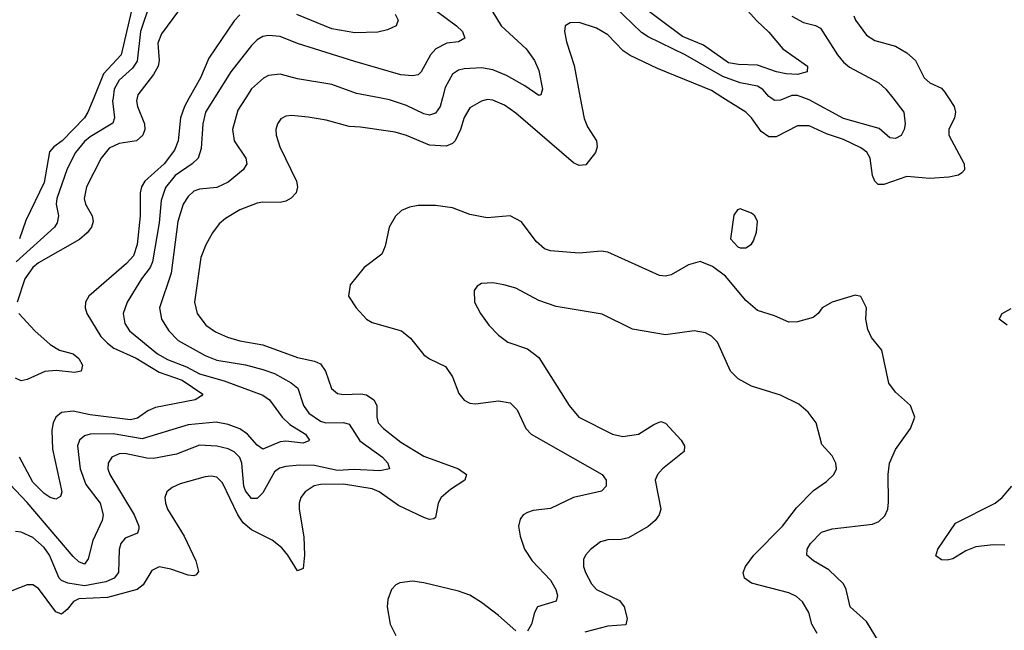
# Model space of a CAD drawing. Header units: inches. Extents: x 1308407 to 1441228, y 959628 to 1036311.
# Tile 550 of 656: x 1405724 to 1409149, y 988148 to 990272. Entities that reach past the tile are written whole.
import ezdxf

# ---------------------------------------------------------------- set-up
doc = ezdxf.new("R2010")
doc.units = ezdxf.units.IN
doc.header["$MEASUREMENT"] = 0
doc.layers.add('B4908', color=7, linetype='Continuous')
doc.layers.add('B4909', color=7, linetype='Continuous')

msp = doc.modelspace()

# ---------------------------------------------------------------- linework, layer by layer
at = {"layer": 'B4908', "color": 5}
for points, elevation in [([(1407674.1, 990000), (1407687.8, 989927.8), (1407698.7, 989898.7), (1407730.1, 989850), (1407733.2, 989830), (1407726.4, 989810), (1407693.1, 989766.9), (1407670, 989764.4), (1407650, 989773.5), (1407450, 989946.5), (1407410, 989973.9), (1407370, 989991.6), (1407350, 989993.8), (1407330, 989988.8), (1407290, 989965.3), (1407270, 989931.5), (1407257.5, 989890), (1407239, 989850), (1407230, 989840.7), (1407208.1, 989831.9), (1407150, 989835.6), (1407070, 989869.3), (1407030, 989880.5), (1406910, 989898.4), (1406870, 989900.2), (1406790, 989922.3), (1406727.1, 989932.9), (1406670, 989938.5), (1406650, 989935.8), (1406633, 989927), (1406620.8, 989910), (1406614.7, 989890), (1406615.9, 989870), (1406629.3, 989830), (1406687.2, 989710), (1406691, 989690), (1406686, 989670), (1406668.8, 989651.2), (1406650, 989640.7), (1406630, 989635.4), (1406570, 989637.2), (1406550, 989633.6), (1406490.3, 989610), (1406440, 989580), (1406418.3, 989561.7), (1406394.5, 989530), (1406371.6, 989488.4), (1406354.9, 989445.1), (1406332.1, 989290), (1406342, 989250), (1406372, 989210), (1406405.8, 989185.8), (1406447.3, 989167.3), (1406490, 989155.2), (1406570, 989141.4), (1406690, 989096.9), (1406750, 989083.8), (1406770, 989075.1), (1406788.4, 989050), (1406809.1, 988989.1), (1406830, 988971.9), (1406850, 988968.3), (1406911, 988971), (1406930, 988967.2), (1406956.6, 988950), (1406967, 988930), (1406966.1, 988890), (1406970.8, 988870), (1406989.4, 988850), (1407050, 988802.8), (1407130, 988754.1), (1407250.4, 988710), (1407278.7, 988690), (1407272.8, 988670), (1407222.1, 988637.9), (1407190.1, 988610), (1407179.6, 988590), (1407170, 988540.7), (1407164.4, 988535.6), (1407150, 988533.8), (1407130, 988540.7), (1407042.2, 988582.2), (1406974, 988630), (1406950, 988640.4), (1406850, 988656.1), (1406770, 988655.6), (1406748.7, 988651.3), (1406717.7, 988630), (1406702.2, 988610), (1406696.8, 988590), (1406696.3, 988570), (1406713.1, 988473.1), (1406714.8, 988410), (1406710, 988363.7), (1406690, 988355.8), (1406656.7, 988410), (1406635.6, 988435.6), (1406602.4, 988462.4), (1406530, 988498.3), (1406502.1, 988522.1), (1406482.8, 988550), (1406430, 988661), (1406410, 988681.4), (1406390, 988684.8), (1406370, 988681.6), (1406282.9, 988657.2), (1406255, 988645), (1406236.5, 988630), (1406229.1, 988610), (1406231.4, 988590), (1406238.6, 988570), (1406296.2, 988476.2), (1406336.8, 988390), (1406346.7, 988353.3), (1406338.5, 988341.5), (1406330, 988338), (1406310, 988339.9), (1406250, 988361.2), (1406210, 988369.1), (1406183.7, 988356.3), (1406153.5, 988306.5), (1406132.4, 988290), (1406030, 988262.1), (1405930, 988258.2), (1405911.2, 988248.8), (1405890, 988221), (1405870, 988205), (1405850, 988212.8), (1405790, 988293.6), (1405770, 988306.8), (1405750, 988306.8), (1405610, 988251.6)], 2780), ([(1406401.7, 990000), (1406370.1, 989950), (1406361, 989910), (1406356, 989824), (1406345.5, 989790), (1406324.8, 989770), (1406265, 989730), (1406231.4, 989688.6), (1406216.5, 989643.5), (1406210, 989565.1), (1406186.4, 989430), (1406177.6, 989410), (1406147.5, 989370), (1406098.6, 989290), (1406083.7, 989250), (1406090, 989215.8), (1406106.6, 989190), (1406204.1, 989110), (1406238.8, 989090), (1406304.3, 989064.3), (1406350, 989040.8), (1406436, 989016), (1406570, 988965.5), (1406592.7, 988950), (1406637, 988890), (1406663.6, 988863.6), (1406718.5, 988830), (1406732.2, 988810), (1406730, 988807.1), (1406710, 988798.7), (1406650, 988806), (1406630, 988803.2), (1406570, 988777.8), (1406550, 988791.8), (1406517.2, 988830), (1406490, 988849.5), (1406450, 988864.5), (1406407.6, 988872.4), (1406310, 988862.9), (1406150, 988814.7), (1406050, 988831.9), (1405969.7, 988830.3), (1405950, 988824.9), (1405932.4, 988810), (1405925, 988790), (1405934.4, 988710), (1405954.9, 988654.9), (1406004.2, 988590), (1406014.4, 988550), (1406011.2, 988530), (1405978.8, 988461.2), (1405962.6, 988397.4), (1405950, 988378.5), (1405930, 988386), (1405910, 988405.6), (1405750, 988593.2), (1405690, 988657.1)], 2740), ([(1406510.4, 990000), (1406483, 989957), (1406465, 989890), (1406470.1, 989850), (1406510.9, 989790), (1406513.8, 989770), (1406501.3, 989750), (1406450, 989706.5), (1406410, 989688.4), (1406350, 989682.1), (1406330, 989675.2), (1406310, 989657.3), (1406292.5, 989630), (1406273.9, 989570), (1406251.5, 989390), (1406210.7, 989270), (1406218.1, 989230), (1406243.2, 989190), (1406276, 989156), (1406370, 989104), (1406410, 989087.8), (1406510, 989071.3), (1406570, 989055.6), (1406610, 989041), (1406669, 989009), (1406691.9, 988990), (1406711.8, 988930), (1406730, 988903), (1406770, 988876.1), (1406789.5, 988869.5), (1406850, 988871.3), (1406870, 988865), (1406906.8, 988806.8), (1406986.2, 988750), (1407004.2, 988730), (1407010.2, 988709.8), (1406977.3, 988702.7), (1406887.6, 988707.6), (1406830, 988704), (1406750, 988721.6), (1406697, 988723), (1406650, 988718.5), (1406627.9, 988712.1), (1406610, 988699), (1406570, 988626), (1406550, 988606.2), (1406533.2, 988606.8), (1406530, 988607.2), (1406510, 988633.6), (1406504.3, 988650), (1406496.6, 988730), (1406489.6, 988749.6), (1406470, 988768.9), (1406450, 988779.1), (1406410, 988789.2), (1406350, 988791.7), (1406270, 988761.3), (1406190, 988746.1), (1406166.8, 988746.8), (1406090, 988762.9), (1406070, 988761.6), (1406044.5, 988750), (1406031.8, 988730), (1406030.9, 988710), (1406037.5, 988690), (1406122, 988550), (1406139.2, 988510), (1406138.9, 988501.1), (1406133.6, 988486.4), (1406091.1, 988468.9), (1406076.3, 988450), (1406070.1, 988429.9), (1406068.2, 988350), (1406052.7, 988330), (1406023.5, 988316.5), (1405950, 988302.5), (1405892.2, 988312.2), (1405870, 988321.4), (1405861.2, 988330), (1405828.5, 988410), (1405810, 988436.9), (1405770, 988471), (1405730, 988489.8), (1405710, 988491.6)], 2760), ([(1406049, 990000), (1406047.7, 989990), (1406054.6, 989930), (1406048.6, 989911.4), (1405970, 989864.1), (1405950, 989847.9), (1405918.1, 989810), (1405890, 989753.1), (1405853.3, 989650), (1405851.7, 989630), (1405859.6, 989590), (1405854.8, 989565.2), (1405845.6, 989550), (1405711.8, 989430)], 2660), ([(1406133, 990000), (1406131.2, 989990), (1406134.4, 989970), (1406158, 989910), (1406159.2, 989890), (1406153, 989870), (1406130.1, 989849.9), (1406070, 989841.1), (1406035.4, 989824.6), (1406008.1, 989790), (1405957.2, 989690), (1405949, 989650), (1405953.4, 989630), (1405976.2, 989590), (1405980.1, 989570), (1405974.2, 989550), (1405959.1, 989530), (1405932.3, 989507.7), (1405790, 989426.7), (1405770, 989409.9), (1405742.6, 989370), (1405715.6, 989290)], 2680), ([(1406313.9, 990000), (1406297.2, 989970), (1406284, 989930), (1406276.1, 989850), (1406262.6, 989817.4), (1406226.7, 989770), (1406159.1, 989710), (1406148.4, 989690), (1406143.6, 989670), (1406143.3, 989590), (1406132.6, 989490), (1406119.7, 989450), (1406095.9, 989424.1), (1405965, 989310), (1405952.7, 989290), (1405951.7, 989270), (1405958.4, 989250), (1406006.5, 989170), (1406030, 989146.3), (1406051.4, 989130), (1406130, 989094.8), (1406210, 989046.2), (1406290, 989018.5), (1406360.9, 988970), (1406356.4, 988963.6), (1406334.9, 988950), (1406196.7, 988923.3), (1406170, 988911.3), (1406134.4, 988885.6), (1406110, 988879.8), (1405970, 988898), (1405910, 988910.6), (1405870, 988905.9), (1405850, 988889.8), (1405840.5, 988870), (1405835.6, 988844.4), (1405838.8, 988778.8), (1405870.9, 988630), (1405866.6, 988613.4), (1405850, 988603.9), (1405830, 988609.8), (1405810, 988623.9), (1405770, 988663.7), (1405724, 988750)], 2720), ([(1405982, 990000), (1405961.7, 989950), (1405949.5, 989930), (1405872.6, 989850), (1405843.1, 989830), (1405827.7, 989812.3), (1405810, 989706), (1405746.2, 989573.8), (1405724.2, 989510)], 2640), ([(1407194.3, 990000), (1407186.5, 989970), (1407170, 989946.4), (1407150, 989940.2), (1407130, 989944.1), (1407070, 989973.2), (1407010, 989993.4), (1406975.8, 990000)], 2760), ([(1408954.4, 990000), (1408974.2, 989970), (1408979.2, 989950), (1408975.2, 989930), (1408955.6, 989890), (1408955.6, 989870), (1409009, 989770), (1409010.3, 989750), (1409001.1, 989738.9), (1408988.9, 989731.1), (1408956.3, 989723.7), (1408890, 989719.1), (1408810, 989726.6), (1408730, 989699), (1408710, 989699), (1408698.3, 989710), (1408690, 989729.7), (1408682.2, 989790), (1408670.9, 989810.9), (1408650, 989826.1), (1408590, 989855.3), (1408530, 989875), (1408470, 989902.1), (1408430, 989902), (1408355.4, 989864.6), (1408330, 989864.1), (1408303.3, 989883.3), (1408270, 989929.9), (1408250, 989949.9), (1408169.8, 990000)], 2780), ([(1408389.8, 990000), (1408370, 989992), (1408350, 989991.1), (1408337.1, 990000)], 2760), ([(1408760.5, 990000), (1408799.4, 989950), (1408803.9, 989910), (1408800.9, 989890), (1408790, 989869), (1408770, 989858.2), (1408750, 989860.8), (1408713.5, 989893.5), (1408590, 989928.6), (1408470, 989992.5), (1408451, 990000)], 2760), ([(1408723.8, 988090), (1408670, 988179.1), (1408612.2, 988230), (1408598.3, 988290), (1408589.1, 988310), (1408538.2, 988358.2), (1408485.4, 988390), (1408462, 988410), (1408462.9, 988430), (1408474.5, 988450), (1408513.1, 988490), (1408550, 988501.5), (1408690, 988517.4), (1408712.8, 988527.2), (1408733.5, 988546.5), (1408743.2, 988570), (1408746.5, 988593.5), (1408744.5, 988690), (1408749.9, 988730.1), (1408770, 988777), (1408822.4, 988850), (1408837, 988890), (1408822, 988930), (1408770, 988976.3), (1408747.5, 989007.5), (1408722.7, 989122.7), (1408686.9, 989166.9), (1408674.2, 989194.2), (1408667.6, 989230), (1408669.4, 989270), (1408650, 989309), (1408630, 989314), (1408550, 989289.4), (1408514.8, 989270), (1408501.6, 989250), (1408483.6, 989236.4), (1408430, 989220.7), (1408399.8, 989219.8), (1408350, 989241.7), (1408290, 989260.5), (1408250, 989295.1), (1408179.6, 989379.6), (1408133.3, 989413.3), (1408090.6, 989430.6), (1408050, 989418.7), (1407990, 989384.8), (1407970, 989379.8), (1407950, 989382.3), (1407770, 989462.8), (1407746.8, 989466.8), (1407670, 989460.2), (1407570, 989468.4), (1407550, 989475), (1407520.1, 989500.1), (1407470, 989568.7), (1407430, 989589.8), (1407350, 989582.2), (1407290, 989594), (1407230, 989617.3), (1407170, 989626), (1407110, 989625.8), (1407080.3, 989619.7), (1407052.4, 989607.6), (1407031.7, 989588.3), (1407009.5, 989550.5), (1406995.4, 989484.6), (1406984.2, 989455.8), (1406922.4, 989410), (1406874, 989350), (1406868.5, 989310), (1406894.9, 989270), (1406930, 989230.2), (1406950, 989218.9), (1407052, 989190), (1407083.8, 989163.8), (1407130, 989106.7), (1407150, 989092.4), (1407205.8, 989065.8), (1407230.1, 989030.1), (1407251.5, 988971.5), (1407270, 988949.1), (1407290, 988937.8), (1407310, 988935.8), (1407390, 988945.9), (1407430, 988939.4), (1407454.8, 988914.8), (1407484.8, 988850), (1407503.2, 988830), (1407750.1, 988690.1), (1407763.9, 988670), (1407764.4, 988650), (1407747.7, 988632.3), (1407650.4, 988610), (1407570, 988571.9), (1407510, 988564.8), (1407490, 988558.4), (1407475.3, 988550), (1407464.6, 988535.4), (1407459.7, 988510), (1407464.5, 988475.5), (1407480.1, 988430), (1407506.1, 988390), (1407570, 988322.2), (1407589.5, 988290), (1407594.4, 988270), (1407590, 988249.8), (1407525.5, 988230), (1407515.2, 988210), (1407504.8, 988170), (1407490, 988145.8)], 2820), ([(1408497.4, 988137.4), (1408479.8, 988170), (1408468.5, 988210), (1408447.1, 988247.1), (1408426.3, 988266.3), (1408399, 988279), (1408270, 988311.8), (1408245.7, 988330), (1408240.4, 988350), (1408248.8, 988370), (1408277.5, 988410), (1408377.1, 988510), (1408425.8, 988574.2), (1408485.2, 988634.8), (1408530, 988666), (1408555.4, 988690), (1408564.7, 988710), (1408562.4, 988730), (1408550, 988755.1), (1408514.3, 988794.3), (1408494.3, 988870), (1408466.5, 988906.5), (1408434.3, 988934.3), (1408370, 988966.6), (1408270, 988997.3), (1408223.1, 989023.1), (1408196.8, 989050), (1408151.2, 989150), (1408130, 989171.5), (1408110, 989182.4), (1408070.4, 989189.6), (1407970, 989175.6), (1407856.1, 989196.1), (1407750, 989248.2), (1407590, 989274), (1407530, 989294.7), (1407450, 989338), (1407408, 989350), (1407370, 989356.2), (1407330, 989354.5), (1407315.2, 989344.8), (1407304.9, 989330), (1407306, 989290), (1407326.7, 989250), (1407356.4, 989210), (1407390, 989174.9), (1407422, 989150), (1407490, 989126.7), (1407530, 989097.1), (1407635.3, 988930), (1407669.5, 988889.5), (1407785.5, 988830), (1407822.2, 988822.2), (1407876.2, 988830), (1407930, 988864.6), (1407954.3, 988874.3), (1407970, 988868.4), (1408025.3, 988810), (1408037, 988790), (1408035.8, 988770), (1407960.3, 988710), (1407943.1, 988690), (1407934.3, 988670), (1407953.6, 988570), (1407947.9, 988550), (1407934.3, 988530), (1407910.1, 988509.9), (1407842, 988470), (1407816.3, 988463.7), (1407770, 988463.1), (1407744.5, 988455.6), (1407710, 988429.6), (1407692, 988410), (1407685.4, 988394.6), (1407685, 988370), (1407692.2, 988350), (1407713.2, 988310), (1407730, 988290.2), (1407810, 988251.9), (1407826.7, 988230), (1407837.5, 988190), (1407832.8, 988167.2), (1407770, 988162.5), (1407690, 988141.7)], 2840), ([(1405720.9, 989250), (1405777, 989190), (1405830, 989142), (1405862.7, 989122.7), (1405910, 989109.5), (1405930, 989093.1), (1405942.9, 989070), (1405938.4, 989050), (1405915.3, 989044.7), (1405851.3, 989051.3), (1405812, 989048), (1405750, 989020.1), (1405730, 989015.8), (1405710, 989024.7)], 2680), ([(1409158.5, 989210), (1409131.1, 989230), (1409141, 989250), (1409173.1, 989266.9)], 2780), ([(1409150, 988444.9), (1409110, 988445.8), (1409050, 988438.1), (1409014.9, 988425.1), (1408970, 988397), (1408950, 988392.7), (1408930, 988393.1), (1408910, 988407), (1408917.8, 988430), (1408978.6, 988521.4), (1409117.2, 988590), (1409140.8, 988610), (1409175.1, 988650)], 2780), ([(1407450, 988146.8), (1407390, 988200.2), (1407330, 988244.7), (1407290, 988270.4), (1407250, 988285), (1407130, 988314), (1407090, 988319), (1407046.2, 988313.8), (1407032.9, 988307.1), (1407017.4, 988290), (1407005, 988255), (1407002, 988230), (1407012.5, 988170), (1407033.1, 988130)], 2820)]:
    msp.add_lwpolyline(points, dxfattribs=dict(at, elevation=elevation))
at = {"layer": 'B4908', "color": 5, "elevation": 2820}
msp.add_lwpolyline([(1408230, 989614.5), (1408221, 989610), (1408208.5, 989591.5), (1408196, 989510), (1408222, 989482), (1408230, 989478), (1408250, 989478.8), (1408270, 989491), (1408276.9, 989503.1), (1408286.6, 989533.4), (1408290.9, 989570), (1408280.7, 989590), (1408270, 989598.7)], close=True, dxfattribs=at)
at = {"layer": 'B4909', "color": 5}
for points, elevation in [([(1406355, 990410), (1406217.6, 990222.4), (1406204.9, 990190), (1406209.3, 990130), (1406205.5, 990110), (1406190, 990081.4), (1406134.8, 990010), (1406133, 990000)], 2680), ([(1407010, 990423.7), (1407243.8, 990250), (1407264.2, 990230), (1407272.1, 990207.9), (1407250, 990195.2), (1407210, 990190.5), (1407171.8, 990170), (1407153.3, 990150), (1407120.6, 990090), (1407110, 990080.2), (1407090, 990076.1), (1407050, 990080.2), (1406890, 990126.4), (1406690, 990189.3), (1406630, 990212.7), (1406590, 990216.9), (1406570, 990212.9), (1406550, 990201.4), (1406530, 990182.3), (1406458.5, 990090), (1406401.7, 990000)], 2740), ([(1408337.1, 990000), (1408330, 990004.9), (1408309.2, 990029.2), (1408290, 990040.9), (1408230, 990052.1), (1408170, 990074.1), (1408039.2, 990150), (1407910, 990212.6), (1407887.4, 990227.4), (1407730, 990378.5)], 2760), ([(1408203, 990363), (1408288.2, 990268.2), (1408330, 990228.4), (1408378.5, 990170), (1408463.7, 990110), (1408463.1, 990090), (1408430, 990081.1), (1408390, 990083.9), (1408356.9, 990090), (1408290, 990113.9), (1408224.6, 990115.4), (1408190, 990122), (1408103.1, 990183.1), (1408030, 990213.2), (1407860.4, 990340.4)], 2740), ([(1406121.1, 990338.9), (1406076.9, 990150), (1406016.2, 990083.8), (1405982, 990000)], 2640), ([(1406177.6, 990330), (1406144.5, 990230), (1406132.7, 990127.3), (1406117, 990103), (1406070, 990061.2), (1406052.9, 990030), (1406049, 990000)], 2660), ([(1407350, 990330.2), (1407399, 990250), (1407485.6, 990170), (1407514.8, 990130), (1407530, 990094.9), (1407542.8, 990030), (1407536.3, 990010), (1407530, 990007.7), (1407481.4, 990041.4), (1407417.1, 990077.1), (1407370, 990097), (1407330, 990104.1), (1407270, 990101.2), (1407250, 990095.9), (1407230, 990081.8), (1407203.7, 990036.3), (1407194.3, 990000)], 2760), ([(1406490, 990288.5), (1406470, 990268.2), (1406382.5, 990137.5), (1406352.8, 990070), (1406313.9, 990000)], 2720), ([(1407030, 990290.9), (1407040.6, 990270), (1407034, 990250), (1407003.7, 990236.3), (1406970, 990228.4), (1406890, 990225.8), (1406810, 990239.3), (1406688.7, 990290)], 2720), ([(1408410, 990284.3), (1408450, 990261.8), (1408491.8, 990251.8), (1408510, 990242), (1408568.4, 990150), (1408590, 990124.2), (1408610, 990106.8), (1408711.8, 990051.8), (1408737.2, 990030), (1408760.5, 990000)], 2760), ([(1408625.1, 990285.1), (1408630.9, 990270), (1408670, 990218), (1408698.9, 990198.9), (1408770, 990179.3), (1408810, 990156.9), (1408839.7, 990130), (1408870.4, 990070), (1408890, 990052.4), (1408930, 990033.7), (1408940.7, 990020.7), (1408954.4, 990000)], 2780), ([(1408169.8, 990000), (1408130, 990024.9), (1407942.4, 990102.4), (1407847.3, 990147.3), (1407823, 990163), (1407770, 990219), (1407730, 990242), (1407670, 990261.7), (1407638.8, 990261.2), (1407622, 990250), (1407619.5, 990230), (1407625.7, 990194.3), (1407652.8, 990112.8), (1407674.1, 990000)], 2780), ([(1406975.8, 990000), (1406895.5, 990015.5), (1406810, 990046.2), (1406690, 990066.4), (1406630, 990081.9), (1406590, 990077), (1406571.9, 990068.1), (1406530, 990030.7), (1406510.4, 990000)], 2760), ([(1408451, 990000), (1408430, 990008.3), (1408410, 990008.1), (1408389.8, 990000)], 2760)]:
    msp.add_lwpolyline(points, dxfattribs=dict(at, elevation=elevation))

doc.saveas('drawing.dxf')
